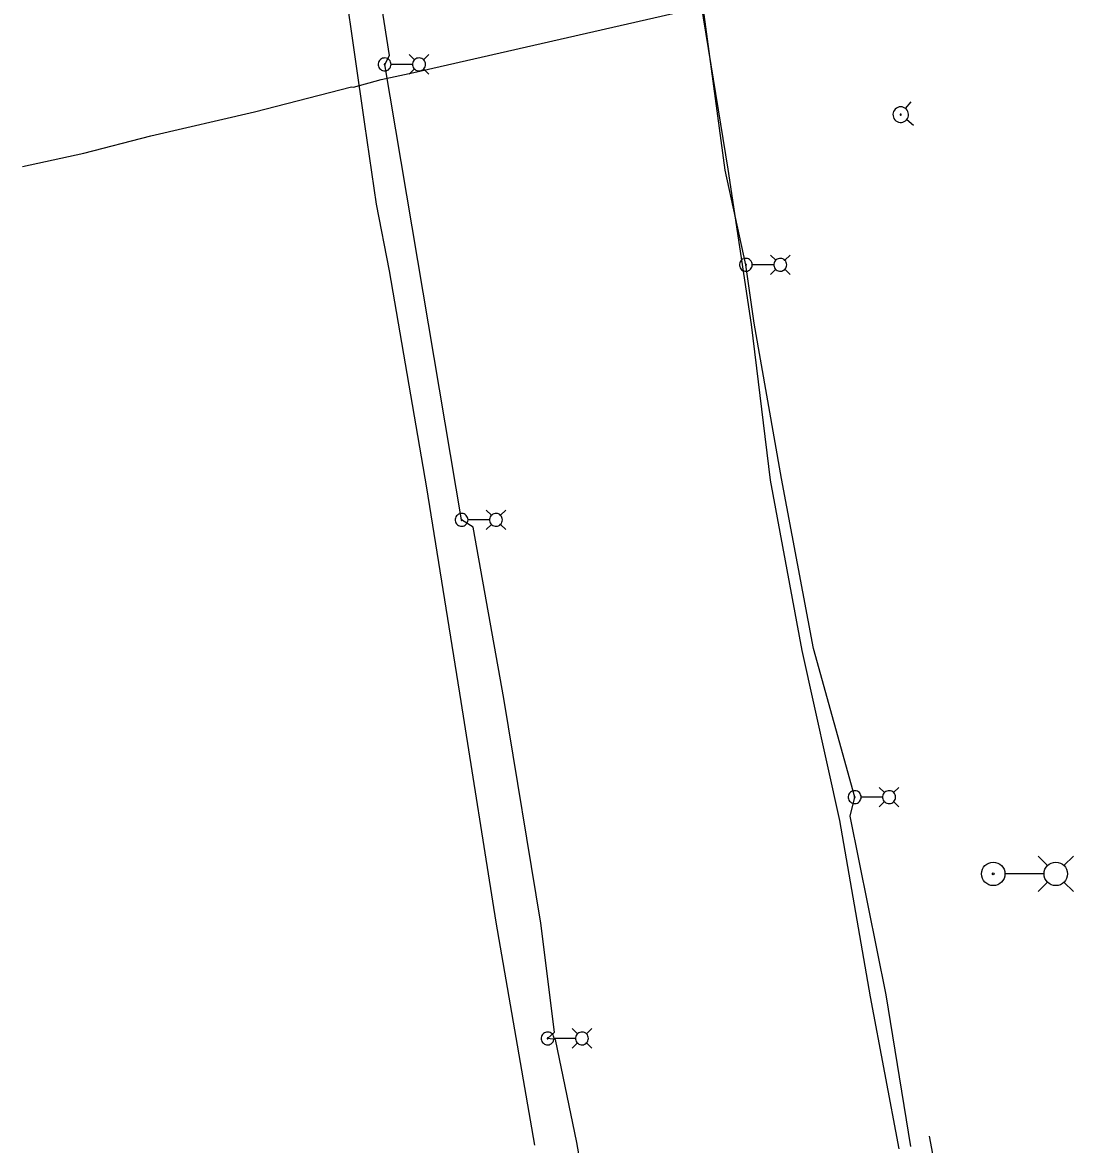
# Model space of a CAD drawing. Extents: x 600849 to 606371, y 330010 to 403088.
# Drawn here: x 604491.9 to 604846.6, y 336405 to 336783.6 of the extents above; entities that cross this region are included whole.
import ezdxf

# ---------------------------------------------------------------- set-up
doc = ezdxf.new("R2010")
doc.units = 0
for name, color, linetype in [('E_FTMS_Conduit', 7, 'Continuous'), ('E_LTG', 7, 'Continuous'), ('E_LTG_CID', 7, 'Continuous'), ('E_UTL_FO_UG_QWEST', 7, 'Continuous'), ('E_UTL_G_UG', 7, 'Continuous'), ('E_UTL_WHydrant', 7, 'Continuous')]:
    doc.layers.add(name, color=color, linetype=linetype)

msp = doc.modelspace()

# ---------------------------------------------------------------- linework, layer by layer
at = {"layer": 'E_FTMS_Conduit'}
for points in [[(604787.77, 336403.56), (604778.06, 336454.77), (604767.68, 336514.34), (604755.05, 336571.74), (604744.37, 336629.18), (604737.87, 336681.73), (604730.03, 336734.18), (604701.87, 336906.78), (604692.35, 336962.82), (604682.52, 337020.66), (604676.08, 337061.02), (604667.84, 337117.16), (604657.46, 337177.3), (604649.41, 337237.66), (604641.55, 337295.97), (604640.55, 337341.15)], [(604797.9, 336407.83), (604808.53, 336351.26), (604810.53, 336334.75), (604818.29, 336285.22)]]:
    msp.add_lwpolyline(points, dxfattribs=at)
at = {"layer": 'E_LTG'}
for points in [[(604624.19, 336771), (604622.41, 336772.77)], [(604627.24, 336771), (604629.01, 336772.77)], [(604616.28, 336769.47), (604616.24, 336769.89), (604616.13, 336770.28), (604615.94, 336770.65), (604615.68, 336770.97), (604615.37, 336771.25), (604615.01, 336771.45), (604614.62, 336771.59), (604614.21, 336771.65), (604613.8, 336771.63), (604613.4, 336771.53), (604613.02, 336771.36), (604612.68, 336771.12), (604612.4, 336770.82), (604612.17, 336770.47), (604612.02, 336770.09), (604611.94, 336769.68), (604611.94, 336769.27), (604612.02, 336768.86), (604612.17, 336768.48), (604612.4, 336768.13), (604612.68, 336767.83), (604613.02, 336767.59), (604613.4, 336767.42), (604613.8, 336767.32), (604614.21, 336767.3), (604614.62, 336767.36), (604615.01, 336767.49), (604615.37, 336767.7), (604615.68, 336767.97), (604615.94, 336768.3), (604616.13, 336768.66), (604616.24, 336769.06), (604616.28, 336769.47)], [(604614.28, 336769.47), (604614.27, 336769.5), (604614.26, 336769.54), (604614.25, 336769.56), (604614.23, 336769.59), (604614.21, 336769.61), (604614.18, 336769.62), (604614.15, 336769.64), (604614.12, 336769.64), (604614.08, 336769.64), (604614.05, 336769.63), (604614.03, 336769.62), (604614, 336769.6), (604613.98, 336769.58), (604613.96, 336769.55), (604613.95, 336769.52), (604613.94, 336769.49), (604613.94, 336769.46), (604613.95, 336769.43), (604613.96, 336769.4), (604613.98, 336769.37), (604614, 336769.35), (604614.03, 336769.33), (604614.05, 336769.32), (604614.08, 336769.31), (604614.12, 336769.31), (604614.15, 336769.31), (604614.18, 336769.32), (604614.21, 336769.34), (604614.23, 336769.36), (604614.25, 336769.38), (604614.26, 336769.41), (604614.27, 336769.44), (604614.28, 336769.47)], [(604623.5, 336769.47), (604616.32, 336769.47)], [(604627.89, 336769.47), (604627.85, 336769.89), (604627.73, 336770.28), (604627.54, 336770.65), (604627.29, 336770.97), (604626.97, 336771.25), (604626.62, 336771.45), (604626.22, 336771.59), (604625.82, 336771.65), (604625.4, 336771.63), (604625, 336771.53), (604624.62, 336771.36), (604624.29, 336771.12), (604624, 336770.82), (604623.78, 336770.47), (604623.62, 336770.09), (604623.55, 336769.68), (604623.55, 336769.27), (604623.62, 336768.86), (604623.78, 336768.48), (604624, 336768.13), (604624.29, 336767.83), (604624.62, 336767.59), (604625, 336767.42), (604625.4, 336767.32), (604625.82, 336767.3), (604626.22, 336767.36), (604626.62, 336767.49), (604626.97, 336767.7), (604627.29, 336767.97), (604627.54, 336768.3), (604627.73, 336768.66), (604627.85, 336769.06), (604627.89, 336769.47)], [(604624.19, 336767.95), (604622.41, 336766.17)], [(604627.24, 336767.95), (604629.01, 336766.17)], [(604746.09, 336703.38), (604744.32, 336705.16)], [(604749.14, 336703.38), (604750.92, 336705.16)], [(604738.19, 336701.86), (604738.15, 336702.27), (604738.03, 336702.66), (604737.84, 336703.03), (604737.59, 336703.36), (604737.27, 336703.63), (604736.92, 336703.83), (604736.53, 336703.97), (604736.12, 336704.03), (604735.7, 336704.01), (604735.3, 336703.91), (604734.92, 336703.74), (604734.59, 336703.5), (604734.3, 336703.2), (604734.08, 336702.85), (604733.92, 336702.47), (604733.85, 336702.06), (604733.85, 336701.65), (604733.92, 336701.24), (604734.08, 336700.86), (604734.3, 336700.51), (604734.59, 336700.21), (604734.92, 336699.97), (604735.3, 336699.8), (604735.7, 336699.7), (604736.12, 336699.68), (604736.53, 336699.74), (604736.92, 336699.88), (604737.27, 336700.08), (604737.59, 336700.35), (604737.84, 336700.68), (604738.03, 336701.05), (604738.15, 336701.44), (604738.19, 336701.86)], [(604736.18, 336701.86), (604736.18, 336701.89), (604736.17, 336701.92), (604736.15, 336701.95), (604736.13, 336701.97), (604736.11, 336701.99), (604736.08, 336702.01), (604736.05, 336702.02), (604736.02, 336702.02), (604735.99, 336702.02), (604735.96, 336702.01), (604735.93, 336702), (604735.9, 336701.98), (604735.88, 336701.96), (604735.86, 336701.93), (604735.85, 336701.9), (604735.85, 336701.87), (604735.85, 336701.84), (604735.85, 336701.81), (604735.86, 336701.78), (604735.88, 336701.75), (604735.9, 336701.73), (604735.93, 336701.71), (604735.96, 336701.7), (604735.99, 336701.69), (604736.02, 336701.69), (604736.05, 336701.69), (604736.08, 336701.7), (604736.11, 336701.72), (604736.13, 336701.74), (604736.15, 336701.77), (604736.17, 336701.79), (604736.18, 336701.82), (604736.18, 336701.86)], [(604745.4, 336701.86), (604738.23, 336701.86)], [(604749.79, 336701.86), (604749.75, 336702.27), (604749.64, 336702.66), (604749.45, 336703.03), (604749.19, 336703.36), (604748.88, 336703.63), (604748.52, 336703.83), (604748.13, 336703.97), (604747.72, 336704.03), (604747.31, 336704.01), (604746.9, 336703.91), (604746.53, 336703.74), (604746.19, 336703.5), (604745.91, 336703.2), (604745.68, 336702.85), (604745.53, 336702.47), (604745.45, 336702.06), (604745.45, 336701.65), (604745.53, 336701.24), (604745.68, 336700.86), (604745.91, 336700.51), (604746.19, 336700.21), (604746.53, 336699.97), (604746.9, 336699.8), (604747.31, 336699.7), (604747.72, 336699.68), (604748.13, 336699.74), (604748.52, 336699.88), (604748.88, 336700.08), (604749.19, 336700.35), (604749.45, 336700.68), (604749.64, 336701.05), (604749.75, 336701.44), (604749.79, 336701.86)], [(604746.09, 336700.33), (604744.32, 336698.56)], [(604749.14, 336700.33), (604750.92, 336698.56)], [(604642.24, 336615.78), (604642.2, 336616.19), (604642.08, 336616.59), (604641.89, 336616.96), (604641.64, 336617.28), (604641.33, 336617.55), (604640.97, 336617.76), (604640.58, 336617.9), (604640.17, 336617.95), (604639.75, 336617.93), (604639.35, 336617.84), (604638.98, 336617.66), (604638.64, 336617.42), (604638.35, 336617.13), (604638.13, 336616.78), (604637.98, 336616.39), (604637.9, 336615.99), (604637.9, 336615.57), (604637.98, 336615.17), (604638.13, 336614.78), (604638.35, 336614.44), (604638.64, 336614.14), (604638.98, 336613.9), (604639.35, 336613.72), (604639.75, 336613.63), (604640.17, 336613.61), (604640.58, 336613.67), (604640.97, 336613.8), (604641.33, 336614.01), (604641.64, 336614.28), (604641.89, 336614.6), (604642.08, 336614.97), (604642.2, 336615.37), (604642.24, 336615.78)], [(604650.15, 336617.31), (604648.37, 336619.08)], [(604653.84, 336615.78), (604653.8, 336616.19), (604653.69, 336616.59), (604653.5, 336616.96), (604653.24, 336617.28), (604652.93, 336617.55), (604652.57, 336617.76), (604652.18, 336617.9), (604651.77, 336617.95), (604651.36, 336617.93), (604650.96, 336617.84), (604650.58, 336617.66), (604650.24, 336617.42), (604649.96, 336617.13), (604649.73, 336616.78), (604649.58, 336616.39), (604649.5, 336615.99), (604649.5, 336615.57), (604649.58, 336615.17), (604649.73, 336614.78), (604649.96, 336614.44), (604650.24, 336614.14), (604650.58, 336613.9), (604650.96, 336613.72), (604651.36, 336613.63), (604651.77, 336613.61), (604652.18, 336613.67), (604652.57, 336613.8), (604652.93, 336614.01), (604653.24, 336614.28), (604653.5, 336614.6), (604653.69, 336614.97), (604653.8, 336615.37), (604653.84, 336615.78)], [(604653.19, 336617.31), (604654.97, 336619.08)], [(604640.23, 336615.78), (604640.23, 336615.81), (604640.22, 336615.84), (604640.2, 336615.87), (604640.18, 336615.9), (604640.16, 336615.92), (604640.13, 336615.93), (604640.1, 336615.94), (604640.07, 336615.95), (604640.04, 336615.95), (604640.01, 336615.94), (604639.98, 336615.92), (604639.95, 336615.91), (604639.93, 336615.88), (604639.92, 336615.86), (604639.9, 336615.83), (604639.9, 336615.8), (604639.9, 336615.76), (604639.9, 336615.73), (604639.92, 336615.7), (604639.93, 336615.68), (604639.95, 336615.65), (604639.98, 336615.64), (604640.01, 336615.62), (604640.04, 336615.62), (604640.07, 336615.61), (604640.1, 336615.62), (604640.13, 336615.63), (604640.16, 336615.65), (604640.18, 336615.67), (604640.2, 336615.69), (604640.22, 336615.72), (604640.23, 336615.75), (604640.23, 336615.78)], [(604649.45, 336615.78), (604642.28, 336615.78)], [(604650.15, 336614.26), (604648.37, 336612.48)], [(604653.19, 336614.26), (604654.97, 336612.48)], [(604774.91, 336522.21), (604774.87, 336522.63), (604774.75, 336523.02), (604774.56, 336523.39), (604774.31, 336523.72), (604773.99, 336523.99), (604773.64, 336524.19), (604773.24, 336524.33), (604772.83, 336524.39), (604772.42, 336524.37), (604772.02, 336524.27), (604771.64, 336524.1), (604771.31, 336523.86), (604771.02, 336523.56), (604770.8, 336523.21), (604770.64, 336522.83), (604770.57, 336522.42), (604770.57, 336522.01), (604770.64, 336521.6), (604770.8, 336521.22), (604771.02, 336520.87), (604771.31, 336520.57), (604771.64, 336520.33), (604772.02, 336520.16), (604772.42, 336520.06), (604772.83, 336520.04), (604773.24, 336520.1), (604773.64, 336520.23), (604773.99, 336520.44), (604774.31, 336520.71), (604774.56, 336521.04), (604774.75, 336521.41), (604774.87, 336521.8), (604774.91, 336522.21)], [(604782.81, 336523.74), (604781.04, 336525.51)], [(604786.51, 336522.21), (604786.47, 336522.63), (604786.35, 336523.02), (604786.17, 336523.39), (604785.91, 336523.72), (604785.6, 336523.99), (604785.24, 336524.19), (604784.85, 336524.33), (604784.44, 336524.39), (604784.03, 336524.37), (604783.62, 336524.27), (604783.25, 336524.1), (604782.91, 336523.86), (604782.62, 336523.56), (604782.4, 336523.21), (604782.25, 336522.83), (604782.17, 336522.42), (604782.17, 336522.01), (604782.25, 336521.6), (604782.4, 336521.22), (604782.62, 336520.87), (604782.91, 336520.57), (604783.25, 336520.33), (604783.62, 336520.16), (604784.03, 336520.06), (604784.44, 336520.04), (604784.85, 336520.1), (604785.24, 336520.23), (604785.6, 336520.44), (604785.91, 336520.71), (604786.17, 336521.04), (604786.35, 336521.41), (604786.47, 336521.8), (604786.51, 336522.21)], [(604785.86, 336523.74), (604787.64, 336525.51)], [(604772.9, 336522.21), (604772.89, 336522.25), (604772.89, 336522.28), (604772.87, 336522.3), (604772.85, 336522.33), (604772.83, 336522.35), (604772.8, 336522.37), (604772.77, 336522.38), (604772.74, 336522.38), (604772.71, 336522.38), (604772.68, 336522.37), (604772.65, 336522.36), (604772.62, 336522.34), (604772.6, 336522.32), (604772.58, 336522.29), (604772.57, 336522.26), (604772.57, 336522.23), (604772.57, 336522.2), (604772.57, 336522.17), (604772.58, 336522.14), (604772.6, 336522.11), (604772.62, 336522.09), (604772.65, 336522.07), (604772.68, 336522.06), (604772.71, 336522.05), (604772.74, 336522.05), (604772.77, 336522.05), (604772.8, 336522.06), (604772.83, 336522.08), (604772.85, 336522.1), (604772.87, 336522.12), (604772.89, 336522.15), (604772.89, 336522.18), (604772.9, 336522.21)], [(604782.12, 336522.21), (604774.94, 336522.21)], [(604782.81, 336520.69), (604781.04, 336518.91)], [(604785.86, 336520.69), (604787.64, 336518.91)], [(604837.83, 336499.09), (604834.6, 336502.32)], [(604843.37, 336499.09), (604846.6, 336502.32)], [(604836.58, 336496.32), (604823.52, 336496.32)], [(604837.83, 336493.55), (604834.6, 336490.32)], [(604843.37, 336493.55), (604846.6, 336490.32)], [(604679.17, 336442.3), (604677.39, 336444.08)], [(604682.22, 336442.3), (604683.99, 336444.08)], [(604671.27, 336440.78), (604671.23, 336441.19), (604671.11, 336441.59), (604670.92, 336441.95), (604670.66, 336442.28), (604670.35, 336442.55), (604669.99, 336442.76), (604669.6, 336442.89), (604669.19, 336442.95), (604668.78, 336442.93), (604668.38, 336442.83), (604668, 336442.66), (604667.66, 336442.42), (604667.38, 336442.12), (604667.16, 336441.77), (604667, 336441.39), (604666.92, 336440.98), (604666.92, 336440.57), (604667, 336440.17), (604667.16, 336439.78), (604667.38, 336439.43), (604667.66, 336439.13), (604668, 336438.89), (604668.38, 336438.72), (604668.78, 336438.62), (604669.19, 336438.6), (604669.6, 336438.66), (604669.99, 336438.8), (604670.35, 336439.01), (604670.66, 336439.28), (604670.92, 336439.6), (604671.11, 336439.97), (604671.23, 336440.37), (604671.27, 336440.78)], [(604669.26, 336440.78), (604669.25, 336440.81), (604669.24, 336440.84), (604669.23, 336440.87), (604669.21, 336440.89), (604669.19, 336440.91), (604669.16, 336440.93), (604669.13, 336440.94), (604669.1, 336440.94), (604669.07, 336440.94), (604669.04, 336440.94), (604669.01, 336440.92), (604668.98, 336440.9), (604668.96, 336440.88), (604668.94, 336440.85), (604668.93, 336440.82), (604668.92, 336440.79), (604668.92, 336440.76), (604668.93, 336440.73), (604668.94, 336440.7), (604668.96, 336440.68), (604668.98, 336440.65), (604669.01, 336440.63), (604669.04, 336440.62), (604669.07, 336440.61), (604669.1, 336440.61), (604669.13, 336440.62), (604669.16, 336440.63), (604669.19, 336440.64), (604669.21, 336440.66), (604669.23, 336440.69), (604669.24, 336440.72), (604669.25, 336440.75), (604669.26, 336440.78)], [(604678.48, 336440.78), (604671.3, 336440.78)], [(604682.87, 336440.78), (604682.83, 336441.19), (604682.71, 336441.59), (604682.52, 336441.95), (604682.27, 336442.28), (604681.95, 336442.55), (604681.6, 336442.76), (604681.21, 336442.89), (604680.8, 336442.95), (604680.38, 336442.93), (604679.98, 336442.83), (604679.61, 336442.66), (604679.27, 336442.42), (604678.98, 336442.12), (604678.76, 336441.77), (604678.61, 336441.39), (604678.53, 336440.98), (604678.53, 336440.57), (604678.61, 336440.17), (604678.76, 336439.78), (604678.98, 336439.43), (604679.27, 336439.13), (604679.61, 336438.89), (604679.98, 336438.72), (604680.38, 336438.62), (604680.8, 336438.6), (604681.21, 336438.66), (604681.6, 336438.8), (604681.95, 336439.01), (604682.27, 336439.28), (604682.52, 336439.6), (604682.71, 336439.97), (604682.83, 336440.37), (604682.87, 336440.78)], [(604679.17, 336439.26), (604677.39, 336437.48)], [(604682.22, 336439.26), (604683.99, 336437.48)]]:
    msp.add_lwpolyline(points, dxfattribs=at)
for centre, radius in [((604819.5, 336496.32), 3.96), ((604840.6, 336496.32), 3.96), ((604819.5, 336496.32), 0.303)]:
    msp.add_circle(centre, radius, dxfattribs=at)
at = {"layer": 'E_LTG_CID'}
for points in [[(604791.67, 336404.29), (604783.31, 336455.52), (604771.22, 336515.74), (604772.73, 336522.21), (604758.88, 336572.41), (604748.05, 336629.75), (604738.79, 336682.15), (604736.01, 336701.86), (604729.06, 336733.74), (604721.18, 336792.28), (604714.09, 336848.09), (604713.22, 336880.26), (604706.86, 336907.31), (604698.49, 336963.96), (604689.23, 337020.9), (604684.41, 337046.52), (604683.64, 337057.55)], [(604692.32, 336329.51), (604678.95, 336405.71), (604671.73, 336440.44), (604669.09, 336440.78), (604671.37, 336442.9), (604666.86, 336479.67), (604654.36, 336555.45), (604643.97, 336613.3), (604640.06, 336615.78), (604614.11, 336769.47), (604615.78, 336772.5), (604608.22, 336820.59)]]:
    msp.add_lwpolyline(points, dxfattribs=at)
at = {"layer": 'E_UTL_FO_UG_QWEST'}
msp.add_lwpolyline([(604664.78, 336404.76), (604651.78, 336480.07), (604639.96, 336554.44), (604628.34, 336626.54), (604615.77, 336699.8), (604611.3, 336722.29), (604607.39, 336749.34), (604597.4, 336819.21), (604583.07, 336892.17), (604574.68, 336963.66), (604563.59, 337039.69), (604549.05, 337114), (604536.54, 337190.93), (604536.2, 337193.87)], dxfattribs=at)
at = {"layer": 'E_UTL_G_UG'}
msp.add_lwpolyline([(604491.86, 336735.03), (604512.6, 336739.58), (604535.19, 336745.4), (604570.18, 336753.53), (604602.89, 336761.89), (604603.6, 336761.83), (604612.92, 336764.38), (604623.92, 336766.78), (604734.14, 336791.97), (604749.39, 336795.42), (604769.69, 336800.11), (604799.87, 336807.83), (604829.8, 336815.27)], dxfattribs=at)
at = {"layer": 'E_UTL_WHydrant'}
for points in [[(604788.53, 336749.93), (604789.02, 336750.03), (604789.48, 336750.22), (604789.9, 336750.49), (604790.26, 336750.83), (604790.54, 336751.24), (604790.75, 336751.7), (604790.86, 336752.18), (604790.89, 336752.68), (604790.81, 336753.17), (604790.65, 336753.64), (604790.4, 336754.07), (604790.07, 336754.45), (604789.67, 336754.76), (604789.23, 336754.98), (604788.75, 336755.12), (604788.25, 336755.17), (604787.76, 336755.12), (604787.28, 336754.97), (604786.84, 336754.74), (604786.45, 336754.43), (604786.12, 336754.05), (604785.88, 336753.62), (604785.72, 336753.15), (604785.65, 336752.66), (604785.67, 336752.16), (604785.79, 336751.67), (604786, 336751.22), (604786.29, 336750.82), (604786.65, 336750.47), (604787.08, 336750.21), (604787.54, 336750.02), (604788.03, 336749.93), (604788.53, 336749.93)], [(604789.91, 336754.55), (604791.83, 336756.9)], [(604788.29, 336752.34), (604788.32, 336752.35), (604788.36, 336752.36), (604788.39, 336752.39), (604788.42, 336752.41), (604788.44, 336752.44), (604788.46, 336752.48), (604788.47, 336752.52), (604788.47, 336752.55), (604788.46, 336752.59), (604788.45, 336752.63), (604788.43, 336752.66), (604788.4, 336752.69), (604788.37, 336752.71), (604788.34, 336752.73), (604788.3, 336752.74), (604788.27, 336752.74), (604788.23, 336752.74), (604788.19, 336752.73), (604788.16, 336752.71), (604788.13, 336752.69), (604788.1, 336752.66), (604788.08, 336752.63), (604788.07, 336752.59), (604788.07, 336752.55), (604788.07, 336752.51), (604788.08, 336752.48), (604788.09, 336752.44), (604788.12, 336752.41), (604788.14, 336752.38), (604788.18, 336752.36), (604788.21, 336752.35), (604788.25, 336752.34), (604788.29, 336752.34)], [(604790.28, 336750.9), (604792.62, 336748.98)]]:
    msp.add_lwpolyline(points, dxfattribs=at)

doc.saveas('drawing.dxf')
